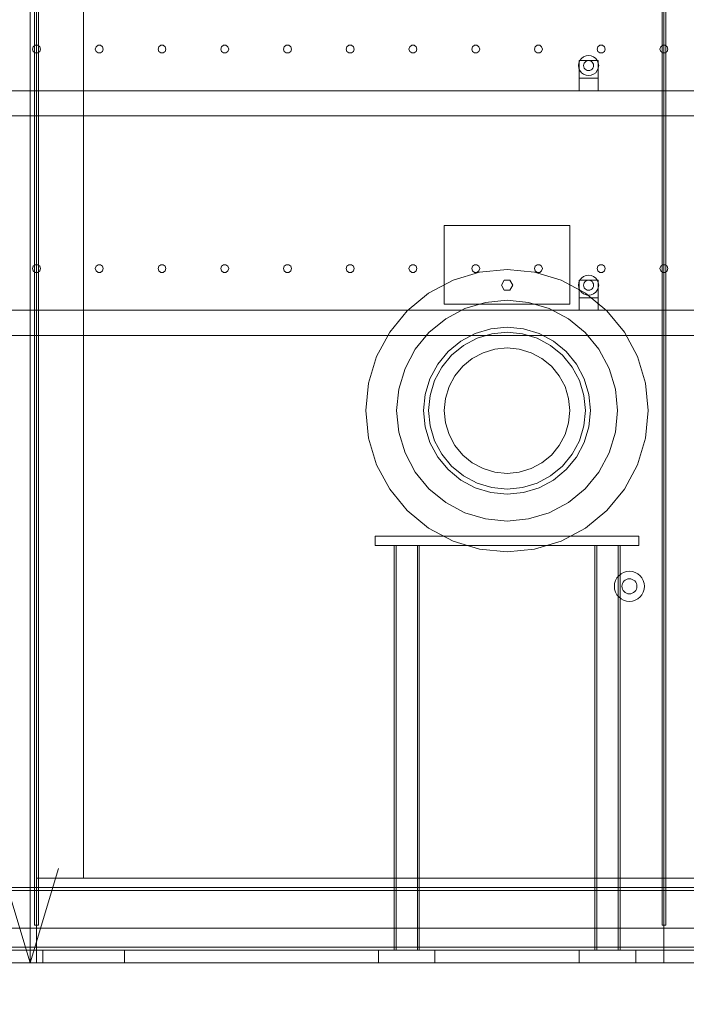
# Model space of a CAD drawing. Header units: millimetres. Extents: x -4395 to 65662, y -65530 to 6847.
# Tile 932 of 1034: x 41434 to 42497, y -66 to 1503. Entities that reach past the tile are written whole.
import ezdxf

# ---------------------------------------------------------------- set-up
doc = ezdxf.new("R2010")
doc.units = ezdxf.units.MM
for name, color, linetype, lineweight in [('COTAS_O', 1, 'Continuous', 0), ('COTAS_P', 1, 'Continuous', 0), ('lateral_secador', 7, 'Continuous', 0)]:
    doc.layers.add(name, color=color, linetype=linetype, lineweight=lineweight)
doc.dimstyles.new('R19_100', dxfattribs={"dimtxt": 250, "dimasz": 150, "dimexe": 150, "dimexo": 80, "dimgap": 100, "dimtad": 1, "dimtih": 1, "dimtoh": 1, "dimdsep": 46, "dimcen": 0.09, "dimadec": 0, "dimazin": 0, "dimtfac": 1, "dimtdec": 4, "dimtofl": 0, "dimtmove": 0, "dimatfit": 3, "dimfxl": 1, "dimtolj": 1, "dimtzin": 0, "dimarcsym": 0})

# ---------------------------------------------------------------- blocks, each defined once
blk = doc.blocks.new('DIM_R33_12')
at = {"layer": 'COTAS_P'}
for p, q in [((41051.1, 3179.9), (41451.1, 3179.9)), ((41451.1, 3179.9), (41406.1, 3029.9)), ((41451.1, 0), (41451.1, 3179.9)), ((41451.1, 3179.9), (41496.1, 3029.9)), ((41451.1, 0), (41406.1, 150)), ((41451.1, 0), (41496.1, 150)), ((41051.1, 0), (41451.1, 0))]:
    blk.add_line(p, q, dxfattribs=at)
blk.add_text('3179.9 P', height=250, rotation=90, dxfattribs=at).set_placement((41351.1, 1589.9))
blk = doc.blocks.new('DIM_R33_28')
at = {"layer": 'COTAS_O'}
for p, q in [((40461.1, 0), (40461.1, -900)), ((60461.1, 0), (60461.1, -900)), ((40461.1, -900), (40611.1, -855)), ((60461.1, -900), (60311.1, -855)), ((40461.1, -900), (60461.1, -900)), ((40461.1, -900), (40611.1, -945)), ((60461.1, -900), (60311.1, -945))]:
    blk.add_line(p, q, dxfattribs=at)
blk.add_text('20000 O', height=250, dxfattribs=at).set_placement((50461.1, -800))
blk = doc.blocks.new('DIM_R33_30')
at = {"layer": 'COTAS_P'}
for p, q in [((112.7, 0), (112.7, -2500)), ((65298.1, 0), (65298.1, -2500)), ((112.7, -2500), (262.7, -2455)), ((65298.1, -2500), (65148.1, -2455)), ((112.7, -2500), (65298.1, -2500)), ((112.7, -2500), (262.7, -2545)), ((65298.1, -2500), (65148.1, -2545))]:
    blk.add_line(p, q, dxfattribs=at)
blk.add_text('65185.39 P', height=250, dxfattribs=at).set_placement((32705.4, -2400))

msp = doc.modelspace()

# ---------------------------------------------------------------- linework, layer by layer
at = {"layer": 'lateral_secador'}
for p, q in [((41458.134, 2925), (41458.134, 60)), ((41461.134, 0), (41461.134, 2925)), ((41464.134, 60), (41464.134, 2925)), ((42458.134, 2925), (42458.134, 60)), ((42461.134, 0), (42461.134, 2925)), ((42464.134, 60), (42464.134, 2925)), ((41461.134, 2075), (41461.134, 135)), ((41536.134, 135), (41536.134, 2075)), ((42458.134, 2075), (42458.134, 135)), ((42461.134, 135), (42461.134, 2075)), ((42464.134, 135), (42464.134, 2075)), ((41455.997, 1460.082), (41454.784, 1456.35)), ((41459.172, 1462.389), (41455.997, 1460.082)), ((41463.096, 1462.389), (41459.172, 1462.389)), ((41466.271, 1460.082), (41463.096, 1462.389)), ((41467.484, 1456.35), (41466.271, 1460.082)), ((41555.997, 1460.082), (41554.784, 1456.35)), ((41559.172, 1462.389), (41555.997, 1460.082)), ((41563.096, 1462.389), (41559.172, 1462.389)), ((41566.271, 1460.082), (41563.096, 1462.389)), ((41567.484, 1456.35), (41566.271, 1460.082)), ((41655.997, 1460.082), (41654.784, 1456.35)), ((41659.172, 1462.389), (41655.997, 1460.082)), ((41663.096, 1462.389), (41659.172, 1462.389)), ((41666.271, 1460.082), (41663.096, 1462.389)), ((41667.484, 1456.35), (41666.271, 1460.082)), ((41755.997, 1460.082), (41754.784, 1456.35)), ((41759.172, 1462.389), (41755.997, 1460.082)), ((41763.096, 1462.389), (41759.172, 1462.389)), ((41766.271, 1460.082), (41763.096, 1462.389)), ((41767.484, 1456.35), (41766.271, 1460.082)), ((41855.997, 1460.082), (41854.784, 1456.35)), ((41859.172, 1462.389), (41855.997, 1460.082)), ((41863.096, 1462.389), (41859.172, 1462.389)), ((41866.271, 1460.082), (41863.096, 1462.389)), ((41867.484, 1456.35), (41866.271, 1460.082)), ((41955.997, 1460.082), (41954.784, 1456.35)), ((41959.172, 1462.389), (41955.997, 1460.082)), ((41963.096, 1462.389), (41959.172, 1462.389)), ((41966.271, 1460.082), (41963.096, 1462.389)), ((41967.484, 1456.35), (41966.271, 1460.082)), ((42055.997, 1460.082), (42054.784, 1456.35)), ((42059.172, 1462.389), (42055.997, 1460.082)), ((42063.096, 1462.389), (42059.172, 1462.389)), ((42066.271, 1460.082), (42063.096, 1462.389)), ((42067.484, 1456.35), (42066.271, 1460.082)), ((42155.997, 1460.082), (42154.784, 1456.35)), ((42159.172, 1462.389), (42155.997, 1460.082)), ((42163.096, 1462.389), (42159.172, 1462.389)), ((42166.271, 1460.082), (42163.096, 1462.389)), ((42167.484, 1456.35), (42166.271, 1460.082)), ((42255.997, 1460.082), (42254.784, 1456.35)), ((42259.172, 1462.389), (42255.997, 1460.082)), ((42263.096, 1462.389), (42259.172, 1462.389)), ((42266.271, 1460.082), (42263.096, 1462.389)), ((42267.484, 1456.35), (42266.271, 1460.082)), ((42355.997, 1460.082), (42354.784, 1456.35)), ((42359.172, 1462.389), (42355.997, 1460.082)), ((42363.096, 1462.389), (42359.172, 1462.389)), ((42366.271, 1460.082), (42363.096, 1462.389)), ((42367.484, 1456.35), (42366.271, 1460.082)), ((42455.997, 1460.082), (42454.784, 1456.35)), ((42459.172, 1462.389), (42455.997, 1460.082)), ((42463.096, 1462.389), (42459.172, 1462.389)), ((42466.271, 1460.082), (42463.096, 1462.389)), ((42467.484, 1456.35), (42466.271, 1460.082)), ((41454.784, 1456.35), (41455.997, 1452.618)), ((41455.997, 1452.618), (41459.172, 1450.311)), ((41459.172, 1450.311), (41463.096, 1450.311)), ((41463.096, 1450.311), (41466.271, 1452.618)), ((41466.271, 1452.618), (41467.484, 1456.35)), ((41554.784, 1456.35), (41555.997, 1452.618)), ((41555.997, 1452.618), (41559.172, 1450.311)), ((41559.172, 1450.311), (41563.096, 1450.311)), ((41563.096, 1450.311), (41566.271, 1452.618)), ((41566.271, 1452.618), (41567.484, 1456.35)), ((41654.784, 1456.35), (41655.997, 1452.618)), ((41655.997, 1452.618), (41659.172, 1450.311)), ((41659.172, 1450.311), (41663.096, 1450.311)), ((41663.096, 1450.311), (41666.271, 1452.618)), ((41666.271, 1452.618), (41667.484, 1456.35)), ((41754.784, 1456.35), (41755.997, 1452.618)), ((41755.997, 1452.618), (41759.172, 1450.311)), ((41759.172, 1450.311), (41763.096, 1450.311)), ((41763.096, 1450.311), (41766.271, 1452.618)), ((41766.271, 1452.618), (41767.484, 1456.35)), ((41854.784, 1456.35), (41855.997, 1452.618)), ((41855.997, 1452.618), (41859.172, 1450.311)), ((41859.172, 1450.311), (41863.096, 1450.311)), ((41863.096, 1450.311), (41866.271, 1452.618)), ((41866.271, 1452.618), (41867.484, 1456.35)), ((41954.784, 1456.35), (41955.997, 1452.618)), ((41955.997, 1452.618), (41959.172, 1450.311)), ((41959.172, 1450.311), (41963.096, 1450.311)), ((41963.096, 1450.311), (41966.271, 1452.618)), ((41966.271, 1452.618), (41967.484, 1456.35)), ((42054.784, 1456.35), (42055.997, 1452.618)), ((42055.997, 1452.618), (42059.172, 1450.311)), ((42059.172, 1450.311), (42063.096, 1450.311)), ((42063.096, 1450.311), (42066.271, 1452.618)), ((42066.271, 1452.618), (42067.484, 1456.35)), ((42154.784, 1456.35), (42155.997, 1452.618)), ((42155.997, 1452.618), (42159.172, 1450.311)), ((42159.172, 1450.311), (42163.096, 1450.311)), ((42163.096, 1450.311), (42166.271, 1452.618)), ((42166.271, 1452.618), (42167.484, 1456.35)), ((42254.784, 1456.35), (42255.997, 1452.618)), ((42255.997, 1452.618), (42259.172, 1450.311)), ((42259.172, 1450.311), (42263.096, 1450.311)), ((42263.096, 1450.311), (42266.271, 1452.618)), ((42266.271, 1452.618), (42267.484, 1456.35)), ((42336.993, 1445.455), (42333.134, 1443.856)), ((42341.134, 1446), (42336.993, 1445.455)), ((42345.275, 1445.455), (42341.134, 1446)), ((42349.134, 1443.856), (42345.275, 1445.455)), ((42354.784, 1456.35), (42355.997, 1452.618)), ((42355.997, 1452.618), (42359.172, 1450.311)), ((42359.172, 1450.311), (42363.096, 1450.311)), ((42363.096, 1450.311), (42366.271, 1452.618)), ((42366.271, 1452.618), (42367.484, 1456.35)), ((42454.784, 1456.35), (42455.997, 1452.618)), ((42455.997, 1452.618), (42459.172, 1450.311)), ((42459.172, 1450.311), (42463.096, 1450.311)), ((42463.096, 1450.311), (42466.271, 1452.618)), ((42466.271, 1452.618), (42467.484, 1456.35)), ((42325.679, 1434.141), (42325.134, 1430)), ((42325.134, 1430), (42325.679, 1425.859)), ((42327.277, 1438), (42325.679, 1434.141)), ((42326.134, 1438), (42356.134, 1438)), ((42326.134, 1438), (42326.134, 1410)), ((42329.82, 1441.314), (42327.277, 1438)), ((42333.134, 1443.856), (42329.82, 1441.314)), ((42333.406, 1432.071), (42333.134, 1430)), ((42333.134, 1430), (42333.406, 1427.929)), ((42334.206, 1434), (42333.406, 1432.071)), ((42335.477, 1435.657), (42334.206, 1434)), ((42337.134, 1436.928), (42335.477, 1435.657)), ((42339.063, 1437.727), (42337.134, 1436.928)), ((42341.134, 1438), (42339.063, 1437.727)), ((42343.204, 1437.727), (42341.134, 1438)), ((42345.134, 1436.928), (42343.204, 1437.727)), ((42346.791, 1435.657), (42345.134, 1436.928)), ((42348.062, 1434), (42346.791, 1435.657)), ((42348.861, 1432.071), (42348.062, 1434)), ((42349.134, 1430), (42348.861, 1432.071)), ((42348.861, 1427.929), (42349.134, 1430)), ((42352.448, 1441.314), (42349.134, 1443.856)), ((42354.99, 1438), (42352.448, 1441.314)), ((42356.589, 1434.141), (42354.99, 1438)), ((42356.134, 1410), (42356.134, 1438)), ((42357.134, 1430), (42356.589, 1434.141)), ((42356.589, 1425.859), (42357.134, 1430)), ((42325.679, 1425.859), (42327.277, 1422)), ((42327.277, 1422), (42329.82, 1418.686)), ((42329.82, 1418.686), (42333.134, 1416.144)), ((42333.134, 1416.144), (42336.993, 1414.545)), ((42333.406, 1427.929), (42334.206, 1426)), ((42334.206, 1426), (42335.477, 1424.343)), ((42335.477, 1424.343), (42337.134, 1423.072)), ((42336.993, 1414.545), (42341.134, 1414)), ((42337.134, 1423.072), (42339.063, 1422.273)), ((42339.063, 1422.273), (42341.134, 1422)), ((42341.134, 1422), (42343.204, 1422.273)), ((42341.134, 1414), (42345.275, 1414.545)), ((42343.204, 1422.273), (42345.134, 1423.072)), ((42345.134, 1423.072), (42346.791, 1424.343)), ((42345.275, 1414.545), (42349.134, 1416.144)), ((42346.791, 1424.343), (42348.062, 1426)), ((42348.062, 1426), (42348.861, 1427.929)), ((42349.134, 1416.144), (42352.448, 1418.686)), ((42352.448, 1418.686), (42354.99, 1422)), ((42354.99, 1422), (42356.589, 1425.859)), ((42326.134, 1410), (42356.134, 1410)), ((42326.134, 1410), (42326.134, 1390)), ((42356.134, 1390), (42356.134, 1410)), ((40811.134, 1390), (60111.134, 1390)), ((42326.134, 1390), (42356.134, 1390)), ((40811.134, 1350), (60111.134, 1350)), ((42111.134, 1175), (42311.134, 1175)), ((42111.134, 1175), (42111.134, 1050)), ((42311.134, 1050), (42311.134, 1175)), ((41455.997, 1110.082), (41454.784, 1106.35)), ((41454.784, 1106.35), (41455.997, 1102.618)), ((41459.172, 1112.389), (41455.997, 1110.082)), ((41455.997, 1102.618), (41459.172, 1100.311)), ((41463.096, 1112.389), (41459.172, 1112.389)), ((41459.172, 1100.311), (41463.096, 1100.311)), ((41466.271, 1110.082), (41463.096, 1112.389)), ((41463.096, 1100.311), (41466.271, 1102.618)), ((41467.484, 1106.35), (41466.271, 1110.082)), ((41466.271, 1102.618), (41467.484, 1106.35)), ((41555.997, 1110.082), (41554.784, 1106.35)), ((41554.784, 1106.35), (41555.997, 1102.618)), ((41559.172, 1112.389), (41555.997, 1110.082)), ((41555.997, 1102.618), (41559.172, 1100.311)), ((41563.096, 1112.389), (41559.172, 1112.389)), ((41559.172, 1100.311), (41563.096, 1100.311)), ((41566.271, 1110.082), (41563.096, 1112.389)), ((41563.096, 1100.311), (41566.271, 1102.618)), ((41567.484, 1106.35), (41566.271, 1110.082)), ((41566.271, 1102.618), (41567.484, 1106.35)), ((41655.997, 1110.082), (41654.784, 1106.35)), ((41654.784, 1106.35), (41655.997, 1102.618)), ((41659.172, 1112.389), (41655.997, 1110.082)), ((41655.997, 1102.618), (41659.172, 1100.311)), ((41663.096, 1112.389), (41659.172, 1112.389)), ((41659.172, 1100.311), (41663.096, 1100.311)), ((41666.271, 1110.082), (41663.096, 1112.389)), ((41663.096, 1100.311), (41666.271, 1102.618)), ((41667.484, 1106.35), (41666.271, 1110.082)), ((41666.271, 1102.618), (41667.484, 1106.35)), ((41755.997, 1110.082), (41754.784, 1106.35)), ((41754.784, 1106.35), (41755.997, 1102.618)), ((41759.172, 1112.389), (41755.997, 1110.082)), ((41755.997, 1102.618), (41759.172, 1100.311)), ((41763.096, 1112.389), (41759.172, 1112.389)), ((41759.172, 1100.311), (41763.096, 1100.311)), ((41766.271, 1110.082), (41763.096, 1112.389)), ((41763.096, 1100.311), (41766.271, 1102.618)), ((41767.484, 1106.35), (41766.271, 1110.082)), ((41766.271, 1102.618), (41767.484, 1106.35)), ((41855.997, 1110.082), (41854.784, 1106.35)), ((41854.784, 1106.35), (41855.997, 1102.618)), ((41859.172, 1112.389), (41855.997, 1110.082)), ((41855.997, 1102.618), (41859.172, 1100.311)), ((41863.096, 1112.389), (41859.172, 1112.389)), ((41859.172, 1100.311), (41863.096, 1100.311)), ((41866.271, 1110.082), (41863.096, 1112.389)), ((41863.096, 1100.311), (41866.271, 1102.618)), ((41867.484, 1106.35), (41866.271, 1110.082)), ((41866.271, 1102.618), (41867.484, 1106.35)), ((41955.997, 1110.082), (41954.784, 1106.35)), ((41954.784, 1106.35), (41955.997, 1102.618)), ((41959.172, 1112.389), (41955.997, 1110.082)), ((41955.997, 1102.618), (41959.172, 1100.311)), ((41963.096, 1112.389), (41959.172, 1112.389)), ((41959.172, 1100.311), (41963.096, 1100.311)), ((41966.271, 1110.082), (41963.096, 1112.389)), ((41963.096, 1100.311), (41966.271, 1102.618)), ((41967.484, 1106.35), (41966.271, 1110.082)), ((41966.271, 1102.618), (41967.484, 1106.35)), ((42055.997, 1110.082), (42054.784, 1106.35)), ((42054.784, 1106.35), (42055.997, 1102.618)), ((42059.172, 1112.389), (42055.997, 1110.082)), ((42055.997, 1102.618), (42059.172, 1100.311)), ((42063.096, 1112.389), (42059.172, 1112.389)), ((42059.172, 1100.311), (42063.096, 1100.311)), ((42066.271, 1110.082), (42063.096, 1112.389)), ((42063.096, 1100.311), (42066.271, 1102.618)), ((42067.484, 1106.35), (42066.271, 1110.082)), ((42066.271, 1102.618), (42067.484, 1106.35)), ((42167.239, 1100.677), (42125.03, 1087.873)), ((42155.997, 1110.082), (42154.784, 1106.35)), ((42154.784, 1106.35), (42155.997, 1102.618)), ((42159.172, 1112.389), (42155.997, 1110.082)), ((42155.997, 1102.618), (42159.172, 1100.311)), ((42163.096, 1112.389), (42159.172, 1112.389)), ((42159.172, 1100.311), (42163.096, 1100.311)), ((42166.271, 1110.082), (42163.096, 1112.389)), ((42163.096, 1100.311), (42166.271, 1102.618)), ((42167.484, 1106.35), (42166.271, 1110.082)), ((42166.271, 1102.618), (42167.484, 1106.35)), ((42211.134, 1105), (42167.239, 1100.677)), ((42255.029, 1100.677), (42211.134, 1105)), ((42255.997, 1110.082), (42254.784, 1106.35)), ((42254.784, 1106.35), (42255.997, 1102.618)), ((42297.238, 1087.873), (42255.029, 1100.677)), ((42259.172, 1112.389), (42255.997, 1110.082)), ((42255.997, 1102.618), (42259.172, 1100.311)), ((42263.096, 1112.389), (42259.172, 1112.389)), ((42259.172, 1100.311), (42263.096, 1100.311)), ((42266.271, 1110.082), (42263.096, 1112.389)), ((42263.096, 1100.311), (42266.271, 1102.618)), ((42267.484, 1106.35), (42266.271, 1110.082)), ((42266.271, 1102.618), (42267.484, 1106.35)), ((42355.997, 1110.082), (42354.784, 1106.35)), ((42354.784, 1106.35), (42355.997, 1102.618)), ((42359.172, 1112.389), (42355.997, 1110.082)), ((42355.997, 1102.618), (42359.172, 1100.311)), ((42363.096, 1112.389), (42359.172, 1112.389)), ((42359.172, 1100.311), (42363.096, 1100.311)), ((42366.271, 1110.082), (42363.096, 1112.389)), ((42363.096, 1100.311), (42366.271, 1102.618)), ((42367.484, 1106.35), (42366.271, 1110.082)), ((42366.271, 1102.618), (42367.484, 1106.35)), ((42455.997, 1110.082), (42454.784, 1106.35)), ((42454.784, 1106.35), (42455.997, 1102.618)), ((42459.172, 1112.389), (42455.997, 1110.082)), ((42455.997, 1102.618), (42459.172, 1100.311)), ((42463.096, 1112.389), (42459.172, 1112.389)), ((42459.172, 1100.311), (42463.096, 1100.311)), ((42466.271, 1110.082), (42463.096, 1112.389)), ((42463.096, 1100.311), (42466.271, 1102.618)), ((42467.484, 1106.35), (42466.271, 1110.082)), ((42466.271, 1102.618), (42467.484, 1106.35)), ((42125.03, 1087.873), (42086.131, 1067.081)), ((42206.634, 1087.794), (42202.134, 1080)), ((42215.634, 1087.794), (42206.634, 1087.794)), ((42220.134, 1080), (42215.634, 1087.794)), ((42336.137, 1067.081), (42297.238, 1087.873)), ((42325.679, 1084.141), (42325.134, 1080)), ((42327.277, 1088), (42325.679, 1084.141)), ((42326.134, 1088), (42356.134, 1088)), ((42326.134, 1088), (42326.134, 1060)), ((42329.82, 1091.314), (42327.277, 1088)), ((42333.134, 1093.856), (42329.82, 1091.314)), ((42336.993, 1095.455), (42333.134, 1093.856)), ((42334.206, 1084), (42333.406, 1082.071)), ((42335.477, 1085.657), (42334.206, 1084)), ((42337.134, 1086.928), (42335.477, 1085.657)), ((42341.134, 1096), (42336.993, 1095.455)), ((42339.063, 1087.727), (42337.134, 1086.928)), ((42341.134, 1088), (42339.063, 1087.727)), ((42345.275, 1095.455), (42341.134, 1096)), ((42343.204, 1087.727), (42341.134, 1088)), ((42345.134, 1086.928), (42343.204, 1087.727)), ((42346.791, 1085.657), (42345.134, 1086.928)), ((42349.134, 1093.856), (42345.275, 1095.455)), ((42348.062, 1084), (42346.791, 1085.657)), ((42348.861, 1082.071), (42348.062, 1084)), ((42352.448, 1091.314), (42349.134, 1093.856)), ((42354.99, 1088), (42352.448, 1091.314)), ((42356.589, 1084.141), (42354.99, 1088)), ((42356.134, 1060), (42356.134, 1088)), ((42357.134, 1080), (42356.589, 1084.141)), ((42202.134, 1080), (42206.634, 1072.206)), ((42206.634, 1072.206), (42215.634, 1072.206)), ((42215.634, 1072.206), (42220.134, 1080)), ((42325.134, 1080), (42325.679, 1075.859)), ((42325.679, 1075.859), (42327.277, 1072)), ((42327.277, 1072), (42329.82, 1068.686)), ((42329.82, 1068.686), (42333.134, 1066.144)), ((42333.406, 1082.071), (42333.134, 1080)), ((42333.134, 1080), (42333.406, 1077.929)), ((42333.406, 1077.929), (42334.206, 1076)), ((42334.206, 1076), (42335.477, 1074.343)), ((42335.477, 1074.343), (42337.134, 1073.072)), ((42337.134, 1073.072), (42339.063, 1072.273)), ((42339.063, 1072.273), (42341.134, 1072)), ((42341.134, 1072), (42343.204, 1072.273)), ((42343.204, 1072.273), (42345.134, 1073.072)), ((42345.134, 1073.072), (42346.791, 1074.343)), ((42346.791, 1074.343), (42348.062, 1076)), ((42348.062, 1076), (42348.861, 1077.929)), ((42349.134, 1080), (42348.861, 1082.071)), ((42348.861, 1077.929), (42349.134, 1080)), ((42349.134, 1066.144), (42352.448, 1068.686)), ((42352.448, 1068.686), (42354.99, 1072)), ((42354.99, 1072), (42356.589, 1075.859)), ((42356.589, 1075.859), (42357.134, 1080)), ((42086.131, 1067.081), (42052.035, 1039.099)), ((42176.798, 1052.618), (42143.782, 1042.603)), ((42211.134, 1056), (42176.798, 1052.618)), ((42245.47, 1052.618), (42211.134, 1056)), ((42278.486, 1042.603), (42245.47, 1052.618)), ((42326.134, 1060), (42356.134, 1060)), ((42326.134, 1060), (42326.134, 1040)), ((42333.134, 1066.144), (42336.993, 1064.545)), ((42370.233, 1039.099), (42336.137, 1067.081)), ((42336.993, 1064.545), (42341.134, 1064)), ((42341.134, 1064), (42345.275, 1064.545)), ((42345.275, 1064.545), (42349.134, 1066.144)), ((42356.134, 1040), (42356.134, 1060)), ((40811.134, 1040), (60111.134, 1040)), ((42052.035, 1039.099), (42024.053, 1005.003)), ((42111.134, 1050), (42311.134, 1050)), ((42143.782, 1042.603), (42113.354, 1026.339)), ((42308.914, 1026.339), (42278.486, 1042.603)), ((42326.134, 1040), (42356.134, 1040)), ((42398.215, 1005.003), (42370.233, 1039.099)), ((42113.354, 1026.339), (42086.683, 1004.451)), ((42335.585, 1004.451), (42308.914, 1026.339)), ((42024.053, 1005.003), (42003.261, 966.104)), ((42086.683, 1004.451), (42064.795, 977.78)), ((42185.187, 1010.444), (42160.237, 1002.876)), ((42211.134, 1013), (42185.187, 1010.444)), ((42211.134, 1005), (42186.748, 1002.598)), ((42237.081, 1010.444), (42211.134, 1013)), ((42235.52, 1002.598), (42211.134, 1005)), ((42262.031, 1002.876), (42237.081, 1010.444)), ((42357.473, 977.78), (42335.585, 1004.451)), ((42419.007, 966.104), (42398.215, 1005.003)), ((40811.134, 1000), (60111.134, 1000)), ((42137.243, 990.585), (42117.089, 974.045)), ((42160.237, 1002.876), (42137.243, 990.585)), ((42163.298, 995.485), (42141.688, 983.934)), ((42186.748, 1002.598), (42163.298, 995.485)), ((42258.969, 995.485), (42235.52, 1002.598)), ((42280.58, 983.934), (42258.969, 995.485)), ((42285.025, 990.585), (42262.031, 1002.876)), ((42305.179, 974.045), (42285.025, 990.585)), ((42064.795, 977.78), (42048.531, 947.352)), ((42117.089, 974.045), (42100.548, 953.891)), ((42141.688, 983.934), (42122.746, 968.388)), ((42191.625, 978.079), (42172.866, 972.388)), ((42211.134, 980), (42191.625, 978.079)), ((42230.643, 978.079), (42211.134, 980)), ((42249.402, 972.388), (42230.643, 978.079)), ((42299.522, 968.388), (42280.58, 983.934)), ((42321.719, 953.891), (42305.179, 974.045)), ((42373.737, 947.352), (42357.473, 977.78)), ((42003.261, 966.104), (41990.457, 923.895)), ((42122.746, 968.388), (42107.2, 949.446)), ((42155.577, 963.147), (42140.423, 950.711)), ((42172.866, 972.388), (42155.577, 963.147)), ((42266.691, 963.147), (42249.402, 972.388)), ((42281.845, 950.711), (42266.691, 963.147)), ((42315.068, 949.446), (42299.522, 968.388)), ((42431.811, 923.895), (42419.007, 966.104)), ((42048.531, 947.352), (42038.516, 914.336)), ((42100.548, 953.891), (42088.258, 930.897)), ((42107.2, 949.446), (42095.649, 927.835)), ((42140.423, 950.711), (42127.987, 935.557)), ((42294.281, 935.557), (42281.845, 950.711)), ((42326.619, 927.835), (42315.068, 949.446)), ((42334.01, 930.897), (42321.719, 953.891)), ((42383.752, 914.336), (42373.737, 947.352)), ((42088.258, 930.897), (42080.689, 905.947)), ((42095.649, 927.835), (42088.536, 904.386)), ((42127.987, 935.557), (42118.746, 918.268)), ((42303.522, 918.268), (42294.281, 935.557)), ((42333.732, 904.386), (42326.619, 927.835)), ((42341.578, 905.947), (42334.01, 930.897)), ((41990.457, 923.895), (41986.134, 880)), ((42038.516, 914.336), (42035.134, 880)), ((42118.746, 918.268), (42113.055, 899.509)), ((42309.212, 899.509), (42303.522, 918.268)), ((42387.134, 880), (42383.752, 914.336)), ((42436.134, 880), (42431.811, 923.895)), ((42080.689, 905.947), (42078.134, 880)), ((42088.536, 904.386), (42086.134, 880)), ((42113.055, 899.509), (42111.134, 880)), ((42311.134, 880), (42309.212, 899.509)), ((42336.134, 880), (42333.732, 904.386)), ((42344.134, 880), (42341.578, 905.947)), ((41986.134, 880), (41990.457, 836.105)), ((42035.134, 880), (42038.516, 845.664)), ((42078.134, 880), (42080.689, 854.053)), ((42086.134, 880), (42088.536, 855.614)), ((42111.134, 880), (42113.055, 860.491)), ((42309.212, 860.491), (42311.134, 880)), ((42333.732, 855.614), (42336.134, 880)), ((42341.578, 854.053), (42344.134, 880)), ((42383.752, 845.664), (42387.134, 880)), ((42431.811, 836.105), (42436.134, 880)), ((42080.689, 854.053), (42088.258, 829.103)), ((42088.536, 855.614), (42095.649, 832.165)), ((42113.055, 860.491), (42118.746, 841.732)), ((42303.522, 841.732), (42309.212, 860.491)), ((42326.619, 832.165), (42333.732, 855.614)), ((42334.01, 829.103), (42341.578, 854.053)), ((41990.457, 836.105), (42003.261, 793.896)), ((42038.516, 845.664), (42048.531, 812.648)), ((42095.649, 832.165), (42107.2, 810.554)), ((42118.746, 841.732), (42127.987, 824.443)), ((42294.281, 824.443), (42303.522, 841.732)), ((42315.068, 810.554), (42326.619, 832.165)), ((42373.737, 812.648), (42383.752, 845.664)), ((42419.007, 793.896), (42431.811, 836.105)), ((42088.258, 829.103), (42100.548, 806.109)), ((42127.987, 824.443), (42140.423, 809.289)), ((42281.845, 809.289), (42294.281, 824.443)), ((42321.719, 806.109), (42334.01, 829.103)), ((42048.531, 812.648), (42064.795, 782.22)), ((42100.548, 806.109), (42117.089, 785.955)), ((42107.2, 810.554), (42122.746, 791.612)), ((42140.423, 809.289), (42155.577, 796.853)), ((42266.691, 796.853), (42281.845, 809.289)), ((42299.522, 791.612), (42315.068, 810.554)), ((42305.179, 785.955), (42321.719, 806.109)), ((42357.473, 782.22), (42373.737, 812.648)), ((42003.261, 793.896), (42024.053, 754.997)), ((42117.089, 785.955), (42137.243, 769.415)), ((42122.746, 791.612), (42141.688, 776.066)), ((42155.577, 796.853), (42172.866, 787.612)), ((42172.866, 787.612), (42191.625, 781.921)), ((42230.643, 781.921), (42249.402, 787.612)), ((42249.402, 787.612), (42266.691, 796.853)), ((42280.58, 776.066), (42299.522, 791.612)), ((42285.025, 769.415), (42305.179, 785.955)), ((42398.215, 754.997), (42419.007, 793.896)), ((42064.795, 782.22), (42086.683, 755.549)), ((42137.243, 769.415), (42160.237, 757.124)), ((42141.688, 776.066), (42163.298, 764.515)), ((42191.625, 781.921), (42211.134, 780)), ((42211.134, 780), (42230.643, 781.921)), ((42258.969, 764.515), (42280.58, 776.066)), ((42262.031, 757.124), (42285.025, 769.415)), ((42335.585, 755.549), (42357.473, 782.22)), ((42024.053, 754.997), (42052.035, 720.901)), ((42086.683, 755.549), (42113.354, 733.661)), ((42160.237, 757.124), (42185.187, 749.556)), ((42163.298, 764.515), (42186.748, 757.402)), ((42186.748, 757.402), (42211.134, 755)), ((42211.134, 755), (42235.52, 757.402)), ((42235.52, 757.402), (42258.969, 764.515)), ((42237.081, 749.556), (42262.031, 757.124)), ((42308.914, 733.661), (42335.585, 755.549)), ((42370.233, 720.901), (42398.215, 754.997)), ((42185.187, 749.556), (42211.134, 747)), ((42211.134, 747), (42237.081, 749.556)), ((42113.354, 733.661), (42143.782, 717.397)), ((42278.486, 717.397), (42308.914, 733.661)), ((42052.035, 720.901), (42086.131, 692.919)), ((42143.782, 717.397), (42176.798, 707.382)), ((42176.798, 707.382), (42211.134, 704)), ((42211.134, 704), (42245.47, 707.382)), ((42245.47, 707.382), (42278.486, 717.397)), ((42336.137, 692.919), (42370.233, 720.901)), ((42086.131, 692.919), (42125.03, 672.127)), ((42297.238, 672.127), (42336.137, 692.919)), ((42001.134, 680), (42421.134, 680)), ((42001.134, 680), (42001.134, 665)), ((42421.134, 665), (42421.134, 680)), ((42001.134, 665), (42421.134, 665)), ((42031.134, 665), (42071.134, 665)), ((42031.134, 665), (42031.134, 20)), ((42031.134, 665), (42034.134, 665)), ((42034.134, 20), (42034.134, 665)), ((42068.134, 665), (42071.134, 665)), ((42068.134, 665), (42068.134, 20)), ((42071.134, 20), (42071.134, 665)), ((42125.03, 672.127), (42167.239, 659.323)), ((42167.239, 659.323), (42211.134, 655)), ((42211.134, 655), (42255.029, 659.323)), ((42255.029, 659.323), (42297.238, 672.127)), ((42351.134, 665), (42391.134, 665)), ((42351.134, 665), (42351.134, 20)), ((42351.134, 665), (42354.134, 665)), ((42354.134, 20), (42354.134, 665)), ((42388.134, 665), (42391.134, 665)), ((42388.134, 665), (42388.134, 20)), ((42391.134, 20), (42391.134, 665)), ((42386.179, 613.334), (42383.961, 609.184)), ((42389.163, 616.971), (42386.179, 613.334)), ((42392.8, 619.955), (42389.163, 616.971)), ((42396.949, 622.173), (42392.8, 619.955)), ((42401.452, 623.539), (42396.949, 622.173)), ((42406.134, 624), (42401.452, 623.539)), ((42410.816, 623.539), (42406.134, 624)), ((42415.318, 622.173), (42410.816, 623.539)), ((42419.468, 619.955), (42415.318, 622.173)), ((42423.104, 616.971), (42419.468, 619.955)), ((42426.089, 613.334), (42423.104, 616.971)), ((42428.307, 609.184), (42426.089, 613.334)), ((42382.595, 604.682), (42382.134, 600)), ((42382.134, 600), (42382.595, 595.318)), ((42383.961, 609.184), (42382.595, 604.682)), ((42394.364, 602.341), (42394.134, 600)), ((42394.134, 600), (42394.364, 597.659)), ((42395.047, 604.592), (42394.364, 602.341)), ((42394.364, 597.659), (42395.047, 595.408)), ((42396.156, 606.667), (42395.047, 604.592)), ((42397.649, 608.485), (42396.156, 606.667)), ((42399.467, 609.978), (42397.649, 608.485)), ((42401.542, 611.087), (42399.467, 609.978)), ((42403.793, 611.769), (42401.542, 611.087)), ((42406.134, 612), (42403.793, 611.769)), ((42408.475, 611.769), (42406.134, 612)), ((42410.726, 611.087), (42408.475, 611.769)), ((42412.801, 609.978), (42410.726, 611.087)), ((42414.619, 608.485), (42412.801, 609.978)), ((42416.112, 606.667), (42414.619, 608.485)), ((42417.22, 604.592), (42416.112, 606.667)), ((42417.903, 602.341), (42417.22, 604.592)), ((42417.22, 595.408), (42417.903, 597.659)), ((42418.134, 600), (42417.903, 602.341)), ((42417.903, 597.659), (42418.134, 600)), ((42429.673, 604.682), (42428.307, 609.184)), ((42430.134, 600), (42429.673, 604.682)), ((42429.673, 595.318), (42430.134, 600)), ((42382.595, 595.318), (42383.961, 590.816)), ((42383.961, 590.816), (42386.179, 586.666)), ((42386.179, 586.666), (42389.163, 583.029)), ((42389.163, 583.029), (42392.8, 580.045)), ((42395.047, 595.408), (42396.156, 593.333)), ((42396.156, 593.333), (42397.649, 591.515)), ((42397.649, 591.515), (42399.467, 590.022)), ((42399.467, 590.022), (42401.542, 588.913)), ((42401.542, 588.913), (42403.793, 588.231)), ((42403.793, 588.231), (42406.134, 588)), ((42406.134, 588), (42408.475, 588.231)), ((42408.475, 588.231), (42410.726, 588.913)), ((42410.726, 588.913), (42412.801, 590.022)), ((42412.801, 590.022), (42414.619, 591.515)), ((42414.619, 591.515), (42416.112, 593.333)), ((42416.112, 593.333), (42417.22, 595.408)), ((42419.468, 580.045), (42423.104, 583.029)), ((42423.104, 583.029), (42426.089, 586.666)), ((42426.089, 586.666), (42428.307, 590.816)), ((42428.307, 590.816), (42429.673, 595.318)), ((42392.8, 580.045), (42396.949, 577.827)), ((42396.949, 577.827), (42401.452, 576.461)), ((42401.452, 576.461), (42406.134, 576)), ((42406.134, 576), (42410.816, 576.461)), ((42410.816, 576.461), (42415.318, 577.827)), ((42415.318, 577.827), (42419.468, 580.045)), ((41461.134, 135), (44461.134, 135)), ((41461.134, 135), (41461.134, 120)), ((41461.134, 135), (42461.134, 135)), ((41461.134, 135), (41536.134, 135)), ((42458.134, 135), (42464.134, 135)), ((42461.134, 135), (43461.134, 135)), ((40461.134, 120), (60461.134, 120)), ((40461.134, 115), (60461.134, 115)), ((41461.134, 120), (44461.134, 120)), ((41461.134, 120), (41461.134, 115)), ((41461.134, 115), (44461.134, 115)), ((41461.134, 115), (41461.134, 25)), ((40461.134, 55), (60461.134, 55)), ((41458.134, 60), (41464.134, 60)), ((42458.134, 60), (42464.134, 60)), ((40461.134, 25), (60461.134, 25)), ((40461.134, 20), (60461.134, 20)), ((41461.134, 25), (44461.134, 25)), ((41461.134, 25), (41461.134, 20)), ((41461.134, 20), (44461.134, 20)), ((41471.134, 20), (41601.134, 20)), ((41471.134, 20), (41471.134, 0)), ((41601.134, 0), (41601.134, 20)), ((42006.134, 20), (42096.134, 20)), ((42006.134, 20), (42006.134, 0)), ((42031.134, 20), (42071.134, 20)), ((42031.134, 20), (42034.134, 20)), ((42068.134, 20), (42071.134, 20)), ((42096.134, 0), (42096.134, 20)), ((42326.134, 20), (42416.134, 20)), ((42326.134, 20), (42326.134, 0)), ((42351.134, 20), (42391.134, 20)), ((42351.134, 20), (42354.134, 20)), ((42388.134, 20), (42391.134, 20)), ((42416.134, 0), (42416.134, 20)), ((40461.134, 0), (41461.134, 0)), ((40461.134, 0), (60461.134, 0)), ((41461.134, 0), (42461.134, 0)), ((41471.134, 0), (41601.134, 0)), ((42006.134, 0), (42096.134, 0)), ((42326.134, 0), (42416.134, 0)), ((42461.134, 0), (43461.134, 0))]:
    msp.add_line(p, q, dxfattribs=at)

# ---------------------------------------------------------------- dimensions: what is measured, and where the dimension line sits
at = {"layer": 'COTAS_O'}
dim = msp.add_aligned_dim(p1=(40461.134, 0), p2=(60461.134, 0), distance=-900, text='<> O', dimstyle='R19_100', dxfattribs=at)
dim.commit()
dim.dimension.update_dxf_attribs({"geometry": 'DIM_R33_28', "text_midpoint": (50461.134, -900)})
at = {"layer": 'COTAS_P'}
for p1, p2, distance, picture, middle in [((41051.125, 0), (41051.125, 3179.897), -400, 'DIM_R33_12', (41451.125, 1589.949)), ((112.7, 0), (65298.0949, 0), -2500, 'DIM_R33_30', (32705.3975, -2500))]:
    dim = msp.add_aligned_dim(p1=p1, p2=p2, distance=distance, text='<> P', dimstyle='R19_100', dxfattribs=at)
    dim.commit()
    dim.dimension.update_dxf_attribs({"geometry": picture, "text_midpoint": middle})

doc.saveas('drawing.dxf')
